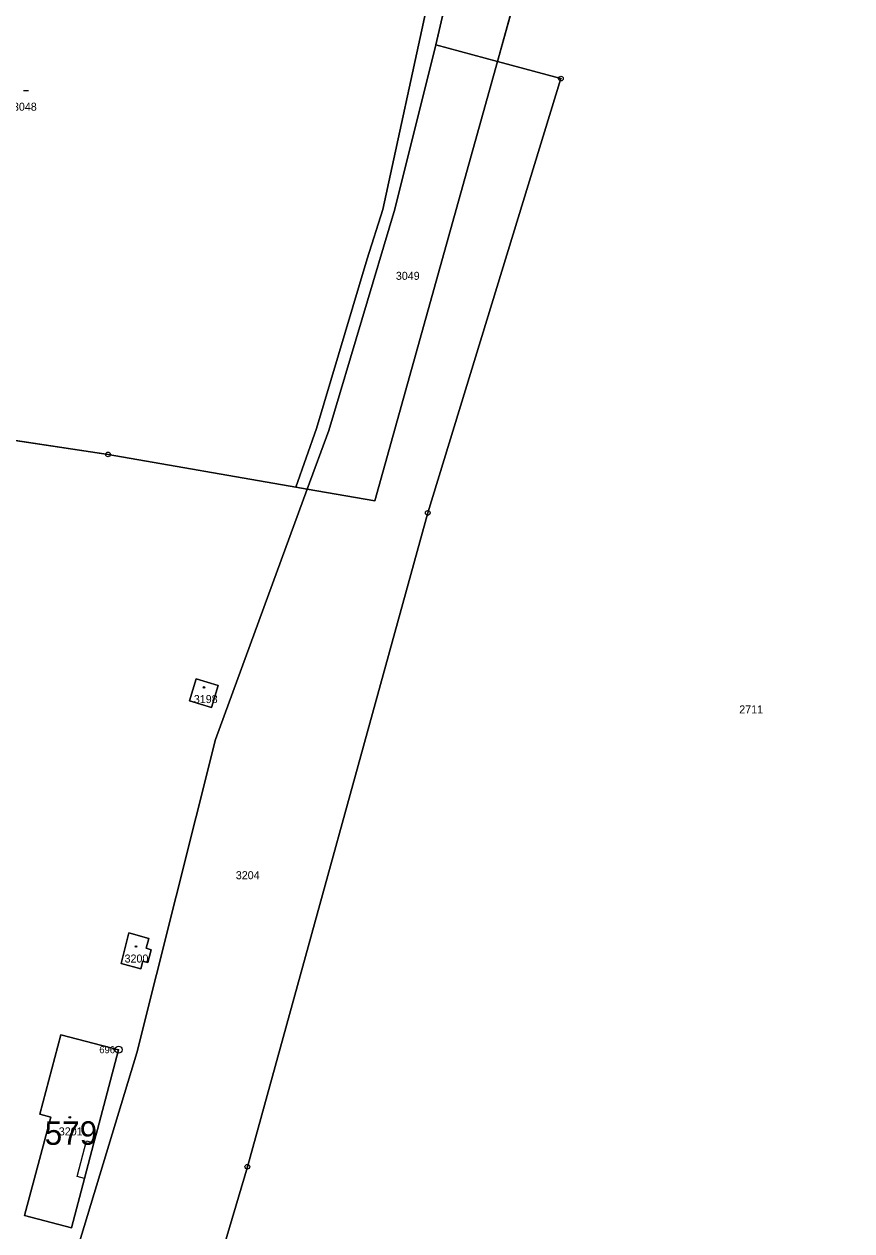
# Model space of a CAD drawing. Extents: x -689422 to -685210, y -987725 to -982160.
# Drawn here: x -688378.1 to -688202.2, y -986715.6 to -986459.2 of the extents above; entities that cross this region are included whole.
import ezdxf

# ---------------------------------------------------------------- set-up
doc = ezdxf.new("R2010")
doc.units = 0
for name, color, linetype in [('KN_Budovy', 7, 'Continuous'), ('KN_Budovy_cisla_domovni', 7, 'Continuous'), ('KN_Hranice_parcel', 7, 'Continuous'), ('KN_Hranice_parcel_vnitrni_kresba', 7, 'Continuous'), ('KN_Parcelni cisla', 7, 'Continuous'), ('KN_Polygon parcely', 7, 'Continuous'), ('KN_POZEMKY_LESNI POZEMEK', 7, 'Continuous'), ('KN_POZEMKY_ORNA PUDA', 7, 'Continuous'), ('KN_POZEMKY_OSTATNI PLOCHA', 7, 'Continuous'), ('KN_POZEMKY_ZASTAVENA PLOCHA', 7, 'Continuous'), ('KN_VYUZITI_17_ostatni plocha_ostatni komunikace', 7, 'Continuous'), ('KN_VYUZITI_23_ostatni plocha_manipulacni plocha', 7, 'Continuous'), ('KN_Značky bodu BP', 7, 'Continuous'), ('KN_Značky budov', 7, 'Continuous'), ('KN_Značky kultur', 7, 'Continuous')]:
    doc.layers.add(name, color=color, linetype=linetype)

msp = doc.modelspace()

# ---------------------------------------------------------------- linework, layer by layer
at = {"layer": 'KN_Budovy'}
for points in [[(-688342.97, -986603), (-688338.29, -986604.39), (-688336.9, -986599.72), (-688341.61, -986598.32)], [(-688352.23, -986655.55), (-688351.67, -986653.43), (-688355.88, -986652.23), (-688357.52, -986658.75), (-688353.33, -986659.91), (-688352.9, -986658.29), (-688351.85, -986658.56), (-688351.17, -986655.89)], [(-688372.44, -986691.39), (-688378.04, -986712.3), (-688368.1, -986714.92), (-688365.31, -986704.46), (-688366.86, -986704.05), (-688364.89, -986696.47), (-688363.3, -986696.9), (-688362.53, -986694), (-688358.07, -986677.08), (-688370.33, -986673.91), (-688374.79, -986690.81)]]:
    msp.add_lwpolyline(points, close=True, dxfattribs=at)
at = {"layer": 'KN_Hranice_parcel'}
for p, q in [((-688209.33, -986223.03), (-688277.56, -986467.15)), ((-688290.64, -986463.63), (-688277.56, -986467.15)), ((-688277.56, -986467.15), (-688264.05, -986470.79)), ((-688424.14, -986540.99), (-688360.31, -986550.64)), ((-688360.31, -986550.64), (-688320.37, -986557.57)), ((-688320.37, -986557.57), (-688317.98, -986557.98))]:
    msp.add_line(p, q, dxfattribs=at)
for points in [[(-688305.26, -986373.78), (-688306.13, -986376.14), (-688275.55, -986383.2), (-688292.36, -986454.58), (-688301.93, -986498.63), (-688305.26, -986509.05), (-688315.99, -986545.09), (-688320.37, -986557.57)], [(-688270.46, -986381.27), (-688276.85, -986404.02), (-688290.64, -986463.63)], [(-688317.98, -986557.98), (-688313.41, -986545.52), (-688299.34, -986498.51), (-688290.64, -986463.63)], [(-688317.98, -986557.98), (-688303.64, -986560.47), (-688277.56, -986467.15)], [(-688264.05, -986470.79), (-688292.37, -986563.05), (-688330.7, -986701.94), (-688363.21, -986811.54)], [(-688396.34, -986794.79), (-688366.55, -986718.61), (-688354.19, -986677.77), (-688337.47, -986611.19), (-688317.98, -986557.98)], [(-688336.9, -986599.72), (-688338.29, -986604.39), (-688342.97, -986603), (-688341.61, -986598.32), (-688336.9, -986599.72)], [(-688351.17, -986655.89), (-688351.85, -986658.56), (-688352.9, -986658.29), (-688353.33, -986659.91), (-688357.52, -986658.75), (-688355.88, -986652.23), (-688351.67, -986653.43), (-688352.23, -986655.55), (-688351.17, -986655.89)], [(-688378.04, -986712.3), (-688372.44, -986691.39), (-688374.79, -986690.81), (-688370.33, -986673.91), (-688358.07, -986677.08), (-688362.53, -986694), (-688363.3, -986696.9), (-688365.31, -986704.46), (-688368.1, -986714.92), (-688378.04, -986712.3)]]:
    msp.add_lwpolyline(points, dxfattribs=at)
at = {"layer": 'KN_Hranice_parcel_vnitrni_kresba'}
for p, q in [((-688366.86, -986704.05), (-688364.89, -986696.47)), ((-688364.89, -986696.47), (-688363.3, -986696.9)), ((-688365.31, -986704.46), (-688366.86, -986704.05))]:
    msp.add_line(p, q, dxfattribs=at)
at = {"layer": 'KN_Polygon parcely'}
for points in [[(-688043.61, -985739.06), (-688209.33, -986223.03), (-688277.56, -986467.15), (-688264.05, -986470.79), (-688292.37, -986563.05), (-688330.7, -986701.94), (-688363.21, -986811.54), (-688352.52, -986818.52), (-688297.74, -986851.66), (-688289.14, -986858.27), (-688274.98, -986870.58), (-688245.13, -986889.04), (-688212.31, -986918.37), (-688193.03, -986937.49)], [(-688276.85, -986404.02), (-688290.64, -986463.63), (-688277.56, -986467.15), (-688209.33, -986223.03)], [(-688547.16, -986661.81), (-688502.75, -986692.68), (-688480.57, -986651.13), (-688476.46, -986624.79), (-688460.58, -986536.73), (-688438.12, -986536.58), (-688424.14, -986540.99), (-688360.31, -986550.64), (-688320.37, -986557.57), (-688315.99, -986545.09), (-688305.26, -986509.05), (-688301.93, -986498.63), (-688292.36, -986454.58)]]:
    msp.add_lwpolyline(points, dxfattribs=at)
for points in [[(-688290.64, -986463.63), (-688276.85, -986404.02), (-688270.46, -986381.27), (-688300.76, -986374.22), (-688269.32, -986291.62), (-688240.93, -986224.45), (-688244.24, -986223.32), (-688276.77, -986297.03), (-688304.11, -986370.7), (-688305.26, -986373.78), (-688306.13, -986376.14), (-688275.55, -986383.2), (-688292.36, -986454.58), (-688301.93, -986498.63), (-688305.26, -986509.05), (-688315.99, -986545.09), (-688320.37, -986557.57), (-688317.98, -986557.98), (-688313.41, -986545.52), (-688299.34, -986498.51)], [(-688303.64, -986560.47), (-688277.56, -986467.15), (-688290.64, -986463.63), (-688299.34, -986498.51), (-688313.41, -986545.52), (-688317.98, -986557.98)], [(-688378.96, -986803.58), (-688363.21, -986811.54), (-688330.7, -986701.94), (-688292.37, -986563.05), (-688264.05, -986470.79), (-688277.56, -986467.15), (-688303.64, -986560.47), (-688317.98, -986557.98), (-688337.47, -986611.19), (-688354.19, -986677.77), (-688366.55, -986718.61), (-688396.34, -986794.79)], [(-688455.25, -986756.85), (-688406.43, -986788.29), (-688396.34, -986794.79), (-688366.55, -986718.61), (-688354.19, -986677.77), (-688337.47, -986611.19), (-688317.98, -986557.98), (-688320.37, -986557.57), (-688360.31, -986550.64), (-688424.14, -986540.99), (-688429.61, -986577.88), (-688445.81, -986635.45), (-688502.75, -986692.68), (-688511.14, -986710.83)], [(-688336.9, -986599.72), (-688341.61, -986598.32), (-688342.97, -986603), (-688338.29, -986604.39)], [(-688336.9, -986599.72), (-688338.29, -986604.39), (-688342.97, -986603), (-688341.61, -986598.32)], [(-688351.17, -986655.89), (-688352.23, -986655.55), (-688351.67, -986653.43), (-688355.88, -986652.23), (-688357.52, -986658.75), (-688353.33, -986659.91), (-688352.9, -986658.29), (-688351.85, -986658.56)], [(-688351.17, -986655.89), (-688351.85, -986658.56), (-688352.9, -986658.29), (-688353.33, -986659.91), (-688357.52, -986658.75), (-688355.88, -986652.23), (-688351.67, -986653.43), (-688352.23, -986655.55)], [(-688378.04, -986712.3), (-688368.1, -986714.92), (-688365.31, -986704.46), (-688363.3, -986696.9), (-688362.53, -986694), (-688358.07, -986677.08), (-688370.33, -986673.91), (-688374.79, -986690.81), (-688372.44, -986691.39)], [(-688378.04, -986712.3), (-688372.44, -986691.39), (-688374.79, -986690.81), (-688370.33, -986673.91), (-688358.07, -986677.08), (-688362.53, -986694), (-688363.3, -986696.9), (-688365.31, -986704.46), (-688368.1, -986714.92)]]:
    msp.add_lwpolyline(points, close=True, dxfattribs=at)
at = {"layer": 'KN_POZEMKY_LESNI POZEMEK'}
for p, q in [((-688292.36, -986454.58), (-688301.93, -986498.63)), ((-688301.93, -986498.63), (-688305.26, -986509.05)), ((-688305.26, -986509.05), (-688315.99, -986545.09)), ((-688360.31, -986550.64), (-688424.14, -986540.99)), ((-688315.99, -986545.09), (-688320.37, -986557.57)), ((-688320.37, -986557.57), (-688360.31, -986550.64))]:
    msp.add_line(p, q, dxfattribs=at)
at = {"layer": 'KN_POZEMKY_ORNA PUDA'}
for p, q in [((-688209.33, -986223.03), (-688277.56, -986467.15)), ((-688290.64, -986463.63), (-688276.85, -986404.02)), ((-688299.34, -986498.51), (-688290.64, -986463.63)), ((-688290.64, -986463.63), (-688277.56, -986467.15)), ((-688277.56, -986467.15), (-688290.64, -986463.63)), ((-688277.56, -986467.15), (-688303.64, -986560.47)), ((-688313.41, -986545.52), (-688299.34, -986498.51)), ((-688317.98, -986557.98), (-688313.41, -986545.52)), ((-688303.64, -986560.47), (-688317.98, -986557.98))]:
    msp.add_line(p, q, dxfattribs=at)
at = {"layer": 'KN_POZEMKY_OSTATNI PLOCHA'}
for p, q in [((-688277.56, -986467.15), (-688209.33, -986223.03)), ((-688276.85, -986404.02), (-688290.64, -986463.63)), ((-688301.93, -986498.63), (-688292.36, -986454.58)), ((-688290.64, -986463.63), (-688299.34, -986498.51)), ((-688303.64, -986560.47), (-688277.56, -986467.15)), ((-688277.56, -986467.15), (-688264.05, -986470.79)), ((-688264.05, -986470.79), (-688277.56, -986467.15)), ((-688264.05, -986470.79), (-688292.37, -986563.05)), ((-688292.37, -986563.05), (-688264.05, -986470.79)), ((-688299.34, -986498.51), (-688313.41, -986545.52)), ((-688305.26, -986509.05), (-688301.93, -986498.63)), ((-688315.99, -986545.09), (-688305.26, -986509.05)), ((-688424.14, -986540.99), (-688360.31, -986550.64)), ((-688320.37, -986557.57), (-688315.99, -986545.09)), ((-688313.41, -986545.52), (-688317.98, -986557.98)), ((-688360.31, -986550.64), (-688320.37, -986557.57)), ((-688317.98, -986557.98), (-688337.47, -986611.19)), ((-688337.47, -986611.19), (-688317.98, -986557.98)), ((-688320.37, -986557.57), (-688317.98, -986557.98)), ((-688317.98, -986557.98), (-688320.37, -986557.57)), ((-688317.98, -986557.98), (-688303.64, -986560.47)), ((-688292.37, -986563.05), (-688330.7, -986701.94)), ((-688330.7, -986701.94), (-688292.37, -986563.05)), ((-688341.61, -986598.32), (-688342.97, -986603)), ((-688336.9, -986599.72), (-688341.61, -986598.32)), ((-688338.29, -986604.39), (-688336.9, -986599.72)), ((-688342.97, -986603), (-688338.29, -986604.39)), ((-688337.47, -986611.19), (-688354.19, -986677.77)), ((-688354.19, -986677.77), (-688337.47, -986611.19)), ((-688355.88, -986652.23), (-688357.52, -986658.75)), ((-688351.67, -986653.43), (-688355.88, -986652.23)), ((-688352.23, -986655.55), (-688351.67, -986653.43)), ((-688351.17, -986655.89), (-688352.23, -986655.55)), ((-688351.85, -986658.56), (-688351.17, -986655.89)), ((-688357.52, -986658.75), (-688353.33, -986659.91)), ((-688353.33, -986659.91), (-688352.9, -986658.29)), ((-688352.9, -986658.29), (-688351.85, -986658.56)), ((-688370.33, -986673.91), (-688374.79, -986690.81)), ((-688358.07, -986677.08), (-688370.33, -986673.91)), ((-688362.53, -986694), (-688358.07, -986677.08)), ((-688354.19, -986677.77), (-688366.55, -986718.61)), ((-688366.55, -986718.61), (-688354.19, -986677.77)), ((-688372.44, -986691.39), (-688378.04, -986712.3)), ((-688374.79, -986690.81), (-688372.44, -986691.39)), ((-688363.3, -986696.9), (-688362.53, -986694)), ((-688365.31, -986704.46), (-688363.3, -986696.9)), ((-688330.7, -986701.94), (-688363.21, -986811.54)), ((-688363.21, -986811.54), (-688330.7, -986701.94)), ((-688368.1, -986714.92), (-688365.31, -986704.46)), ((-688378.04, -986712.3), (-688368.1, -986714.92))]:
    msp.add_line(p, q, dxfattribs=at)
at = {"layer": 'KN_POZEMKY_ZASTAVENA PLOCHA'}
for p, q in [((-688342.97, -986603), (-688341.61, -986598.32)), ((-688341.61, -986598.32), (-688336.9, -986599.72)), ((-688336.9, -986599.72), (-688338.29, -986604.39)), ((-688338.29, -986604.39), (-688342.97, -986603)), ((-688357.52, -986658.75), (-688355.88, -986652.23)), ((-688355.88, -986652.23), (-688351.67, -986653.43)), ((-688351.67, -986653.43), (-688352.23, -986655.55)), ((-688352.23, -986655.55), (-688351.17, -986655.89)), ((-688351.17, -986655.89), (-688351.85, -986658.56)), ((-688353.33, -986659.91), (-688357.52, -986658.75)), ((-688352.9, -986658.29), (-688353.33, -986659.91)), ((-688351.85, -986658.56), (-688352.9, -986658.29)), ((-688374.79, -986690.81), (-688370.33, -986673.91)), ((-688370.33, -986673.91), (-688358.07, -986677.08)), ((-688358.07, -986677.08), (-688362.53, -986694)), ((-688378.04, -986712.3), (-688372.44, -986691.39)), ((-688372.44, -986691.39), (-688374.79, -986690.81)), ((-688362.53, -986694), (-688363.3, -986696.9)), ((-688363.3, -986696.9), (-688365.31, -986704.46)), ((-688365.31, -986704.46), (-688368.1, -986714.92)), ((-688368.1, -986714.92), (-688378.04, -986712.3))]:
    msp.add_line(p, q, dxfattribs=at)
at = {"layer": 'KN_VYUZITI_17_ostatni plocha_ostatni komunikace'}
for p, q in [((-688276.85, -986404.02), (-688290.64, -986463.63)), ((-688301.93, -986498.63), (-688292.36, -986454.58)), ((-688290.64, -986463.63), (-688299.34, -986498.51)), ((-688299.34, -986498.51), (-688313.41, -986545.52)), ((-688305.26, -986509.05), (-688301.93, -986498.63)), ((-688315.99, -986545.09), (-688305.26, -986509.05)), ((-688320.37, -986557.57), (-688315.99, -986545.09)), ((-688313.41, -986545.52), (-688317.98, -986557.98)), ((-688317.98, -986557.98), (-688320.37, -986557.57))]:
    msp.add_line(p, q, dxfattribs=at)
at = {"layer": 'KN_VYUZITI_23_ostatni plocha_manipulacni plocha'}
for p, q in [((-688277.56, -986467.15), (-688209.33, -986223.03)), ((-688303.64, -986560.47), (-688277.56, -986467.15)), ((-688277.56, -986467.15), (-688264.05, -986470.79)), ((-688264.05, -986470.79), (-688277.56, -986467.15)), ((-688264.05, -986470.79), (-688292.37, -986563.05)), ((-688292.37, -986563.05), (-688264.05, -986470.79)), ((-688424.14, -986540.99), (-688360.31, -986550.64)), ((-688360.31, -986550.64), (-688320.37, -986557.57)), ((-688317.98, -986557.98), (-688337.47, -986611.19)), ((-688337.47, -986611.19), (-688317.98, -986557.98)), ((-688320.37, -986557.57), (-688317.98, -986557.98)), ((-688317.98, -986557.98), (-688303.64, -986560.47)), ((-688292.37, -986563.05), (-688330.7, -986701.94)), ((-688330.7, -986701.94), (-688292.37, -986563.05)), ((-688341.61, -986598.32), (-688342.97, -986603)), ((-688336.9, -986599.72), (-688341.61, -986598.32)), ((-688338.29, -986604.39), (-688336.9, -986599.72)), ((-688342.97, -986603), (-688338.29, -986604.39)), ((-688337.47, -986611.19), (-688354.19, -986677.77)), ((-688354.19, -986677.77), (-688337.47, -986611.19)), ((-688355.88, -986652.23), (-688357.52, -986658.75)), ((-688351.67, -986653.43), (-688355.88, -986652.23)), ((-688352.23, -986655.55), (-688351.67, -986653.43)), ((-688351.17, -986655.89), (-688352.23, -986655.55)), ((-688351.85, -986658.56), (-688351.17, -986655.89)), ((-688357.52, -986658.75), (-688353.33, -986659.91)), ((-688353.33, -986659.91), (-688352.9, -986658.29)), ((-688352.9, -986658.29), (-688351.85, -986658.56)), ((-688370.33, -986673.91), (-688374.79, -986690.81)), ((-688358.07, -986677.08), (-688370.33, -986673.91)), ((-688362.53, -986694), (-688358.07, -986677.08)), ((-688354.19, -986677.77), (-688366.55, -986718.61)), ((-688366.55, -986718.61), (-688354.19, -986677.77)), ((-688372.44, -986691.39), (-688378.04, -986712.3)), ((-688374.79, -986690.81), (-688372.44, -986691.39)), ((-688363.3, -986696.9), (-688362.53, -986694)), ((-688365.31, -986704.46), (-688363.3, -986696.9)), ((-688330.7, -986701.94), (-688363.21, -986811.54)), ((-688363.21, -986811.54), (-688330.7, -986701.94)), ((-688368.1, -986714.92), (-688365.31, -986704.46)), ((-688378.04, -986712.3), (-688368.1, -986714.92))]:
    msp.add_line(p, q, dxfattribs=at)
at = {"layer": 'KN_Značky bodu BP'}
for centre, radius in [((-688264.05, -986470.79), 0.5), ((-688264.05, -986470.79), 0.0303), ((-688360.31, -986550.64), 0.5), ((-688360.31, -986550.64), 0.0303), ((-688292.37, -986563.05), 0.5), ((-688292.37, -986563.05), 0.0303), ((-688358.07, -986677.08), 0.75), ((-688358.07, -986677.08), 0.03), ((-688330.7, -986701.94), 0.5), ((-688330.7, -986701.94), 0.0303)]:
    msp.add_circle(centre, radius, dxfattribs=at)
at = {"layer": 'KN_Značky budov'}
for centre in [(-688339.9, -986600.13), (-688354.37, -986655.16), (-688368.43, -986691.44)]:
    msp.add_circle(centre, 0.175, dxfattribs=at)
at = {"layer": 'KN_Značky kultur'}
msp.add_line((-688378.24, -986473.34), (-688377.24, -986473.34), dxfattribs=at)

# ---------------------------------------------------------------- texts
at = {"layer": 'KN_Budovy_cisla_domovni'}
msp.add_text('579', height=5, dxfattribs=at).set_placement((-688373.77, -986697.29))
at = {"layer": 'KN_Parcelni cisla'}
for s, p in [('3048', (-688380.51, -986477.62)), ('3049', (-688299.14, -986513.54)), ('3198', (-688342.07, -986603.45)), ('2711', (-688226.16, -986605.65)), ('3204', (-688333.15, -986640.87)), ('3200', (-688356.79, -986658.57)), ('3201', (-688370.77, -986695.29))]:
    msp.add_text(s, height=1.7, dxfattribs=at).set_placement(p)
at = {"layer": 'KN_Značky bodu BP'}
msp.add_text('696', height=1.5, dxfattribs=at).set_placement((-688362.17, -986677.83))

doc.saveas('drawing.dxf')
